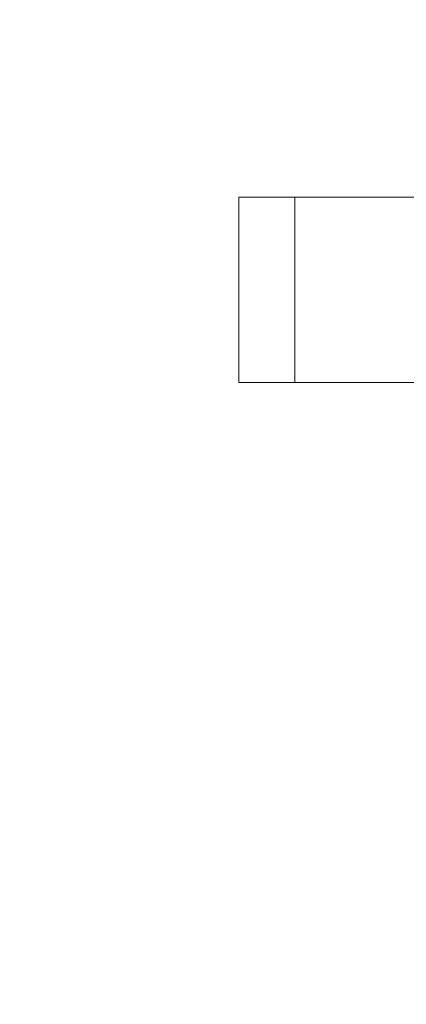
# Model space of a CAD drawing. Header units: millimetres. Extents: x -30280 to 309309, y -17460 to 4378.
# Tile 613 of 656: x 162814 to 163023, y -13698 to -13166. Entities that reach past the tile are written whole.
import ezdxf

# ---------------------------------------------------------------- set-up
doc = ezdxf.new("R2010")
doc.units = ezdxf.units.MM
doc.header["$MEASUREMENT"] = 0
doc.linetypes.add('Wipeout_Contour', pattern=[1000, 0, -1000])
doc.layers.add('P1_PLANTA PRIMERA_4_Nuevo_01 Sanitaris', color=7, linetype='Continuous')
doc.layers.add('P1_PLANTA PRIMERA_4_Nuevo_08_E_Envans secs', color=7, linetype='Continuous')
doc.layers.add('P1_PLANTA PRIMERA_4_Nuevo_01 Sanitaris_Pluma_Nº__1', color=7, linetype='Continuous', lineweight=5)

msp = doc.modelspace()

# ---------------------------------------------------------------- wipeouts: each hides what was drawn before it
at = {"color": 254, "linetype": 'Wipeout_Contour', "lineweight": 0, "ltscale": 653961.918565}
msp.add_wipeout([(162932.54, -13362.05), (162962.68, -13362.05), (162962.68, -13262.05), (162932.54, -13262.05)], dxfattribs=at).dxf.layer = 'P1_PLANTA PRIMERA_4_Nuevo_01 Sanitaris'

# ---------------------------------------------------------------- next in the draw order: wipeouts: each hides what was drawn before it
at = {"color": 254, "linetype": 'Wipeout_Contour', "lineweight": 0, "ltscale": 654024.343979}
msp.add_wipeout([(162962.68, -13362.05), (162963.86, -13362.05), (162963.86, -13262.05), (162962.68, -13262.05)], dxfattribs=at).dxf.layer = 'P1_PLANTA PRIMERA_4_Nuevo_01 Sanitaris'

# ---------------------------------------------------------------- next in the draw order: wipeouts: each hides what was drawn before it
at = {"color": 254, "linetype": 'Wipeout_Contour', "lineweight": 0, "ltscale": 654033.5488}
msp.add_wipeout([(162963.86, -13362.05), (162967.3, -13362.05), (162967.3, -13262.05), (162963.86, -13262.05)], dxfattribs=at).dxf.layer = 'P1_PLANTA PRIMERA_4_Nuevo_01 Sanitaris'

# ---------------------------------------------------------------- next in the draw order: wipeouts: each hides what was drawn before it
at = {"color": 254, "linetype": 'Wipeout_Contour', "lineweight": 0, "ltscale": 654051.50125}
msp.add_wipeout([(162967.3, -13362.05), (162972.86, -13362.05), (162972.86, -13262.05), (162967.3, -13262.05)], dxfattribs=at).dxf.layer = 'P1_PLANTA PRIMERA_4_Nuevo_01 Sanitaris'

# ---------------------------------------------------------------- next in the draw order: wipeouts: each hides what was drawn before it
at = {"color": 254, "linetype": 'Wipeout_Contour', "lineweight": 0, "ltscale": 654077.51143}
msp.add_wipeout([(162972.86, -13362.05), (162980.35, -13362.05), (162980.35, -13262.05), (162972.86, -13262.05)], dxfattribs=at).dxf.layer = 'P1_PLANTA PRIMERA_4_Nuevo_01 Sanitaris'

# ---------------------------------------------------------------- next in the draw order: wipeouts: each hides what was drawn before it
at = {"color": 254, "linetype": 'Wipeout_Contour', "lineweight": 0, "ltscale": 654110.579791}
msp.add_wipeout([(162980.35, -13362.05), (162989.45, -13362.05), (162989.45, -13262.05), (162980.35, -13262.05)], dxfattribs=at).dxf.layer = 'P1_PLANTA PRIMERA_4_Nuevo_01 Sanitaris'

# ---------------------------------------------------------------- next in the draw order: wipeouts: each hides what was drawn before it
at = {"color": 254, "linetype": 'Wipeout_Contour', "lineweight": 0, "ltscale": 654149.43554}
msp.add_wipeout([(162989.45, -13362.05), (162999.84, -13362.05), (162999.84, -13262.05), (162989.45, -13262.05)], dxfattribs=at).dxf.layer = 'P1_PLANTA PRIMERA_4_Nuevo_01 Sanitaris'

# ---------------------------------------------------------------- next in the draw order: wipeouts: each hides what was drawn before it
at = {"color": 254, "linetype": 'Wipeout_Contour', "lineweight": 0, "ltscale": 654192.585478}
msp.add_wipeout([(162999.84, -13362.05), (163011.1, -13362.05), (163011.1, -13262.05), (162999.84, -13262.05)], dxfattribs=at).dxf.layer = 'P1_PLANTA PRIMERA_4_Nuevo_01 Sanitaris'

# ---------------------------------------------------------------- next in the draw order: wipeouts: each hides what was drawn before it
at = {"color": 254, "linetype": 'Wipeout_Contour', "lineweight": 0, "ltscale": 654238.371382}
msp.add_wipeout([(163011.1, -13362.05), (163022.81, -13362.05), (163022.81, -13262.05), (163011.1, -13262.05)], dxfattribs=at).dxf.layer = 'P1_PLANTA PRIMERA_4_Nuevo_01 Sanitaris'

# ---------------------------------------------------------------- next in the draw order: wipeouts: each hides what was drawn before it
at = {"color": 254, "linetype": 'Wipeout_Contour', "lineweight": 0, "ltscale": 654285.035671}
msp.add_wipeout([(163022.81, -13362.05), (163034.51, -13362.05), (163034.51, -13262.05), (163022.81, -13262.05)], dxfattribs=at).dxf.layer = 'P1_PLANTA PRIMERA_4_Nuevo_01 Sanitaris'

# ---------------------------------------------------------------- next in the draw order: wipeouts: each hides what was drawn before it
at = {"color": 254, "linetype": 'Wipeout_Contour', "lineweight": 0, "ltscale": 37522073.14953981}
msp.add_wipeout([(163329.96, -12475.05), (161204.64, -12475.05), (161204.64, -12800.05), (161222.03, -12800.05), (161222.03, -14920.05), (161484.08, -14920.05), (161485.74, -14907.86), (161486.24, -14905.9), (161486.85, -14904.69), (161487.65, -14903.6), (161488.63, -14902.69), (161489.73, -14901.96), (161490.95, -14901.44), (161492.17, -14901.22), (161493.3, -14900.86), (161494.35, -14900.29), (161495.29, -14899.54), (161496.09, -14898.63), (161496.73, -14897.59), (161497.19, -14896.44), (161497.45, -14895.23), (161497.49, -14242.05), (161459.51, -14242.05), (161435.59, -14241.75), (161395.23, -14234.57), (161356.83, -14220.97), (161339.19, -14211.17), (161332.98, -14207.84), (161319.83, -14197.57), (161308.8, -14185.33), (161300.22, -14171.49), (161294.35, -14156.48), (161291.37, -14140.74), (161291.37, -14132.77), (161278.38, -14132.77), (161278.33, -14129.15), (161279.72, -14121.57), (161282.5, -14114.33), (161286.59, -14107.64), (161291.87, -14101.73), (161298.17, -14096.75), (161301.74, -14094.81), (161303.65, -14093.77), (161307.02, -14091.1), (161309.85, -14087.93), (161311.68, -14084.85), (161316.73, -14075.27), (161317.48, -14072.03), (161839.22, -14072.03), (161840.12, -14075.28), (161845.16, -14084.86), (161847, -14087.95), (161849.82, -14091.12), (161853.2, -14093.78), (161855.11, -14094.82), (161858.68, -14096.76), (161864.97, -14101.74), (161870.25, -14107.66), (161874.34, -14114.34), (161877.12, -14121.58), (161878.52, -14129.16), (161878.49, -14132.64), (161865.48, -14132.77), (161865.48, -14140.75), (161862.5, -14156.49), (161856.63, -14171.5), (161848.05, -14185.34), (161837.02, -14197.58), (161823.87, -14207.85), (161817.66, -14211.17), (161800.02, -14220.97), (161761.62, -14234.57), (161721.27, -14241.75), (161697.36, -14242.05), (161659.39, -14242.05), (161659.39, -14894.27), (161659.69, -14896.44), (161660.15, -14897.59), (161660.79, -14898.63), (161661.59, -14899.54), (161662.53, -14900.29), (161663.58, -14900.86), (161664.71, -14901.22), (161665.94, -14901.44), (161667.15, -14901.96), (161668.26, -14902.69), (161669.23, -14903.6), (161670.03, -14904.69), (161670.65, -14905.9), (161671.05, -14907.2), (161672.8, -14920.05), (163311.08, -14920.05), (163311.08, -14822.05), (163301.2, -14822.05), (163301.2, -14772.05), (162869.31, -14772.05), (162770.83, -14522.05), (162770.83, -14492.05), (162778.74, -14472.05), (162785.74, -14472.05), (162778.74, -14452.05), (163179.73, -14452.05), (163179.74, -14472.05), (163179.76, -14492.05), (163311.08, -14492.05), (163311.08, -14052.05), (163285.13, -14052.05), (163273.65, -14049.77), (163263.92, -14043.26), (163257.41, -14033.53), (163255.13, -14022.05), (163257.41, -14010.57), (163263.92, -14000.84), (163273.65, -13994.34), (163275.17, -13994.03), (163275.17, -13746.05), (163274.39, -13761.05), (163272.89, -13761.05), (163272.89, -13982.05), (163272.02, -13985.31), (163269.64, -13987.69), (163266.39, -13988.57), (163263.14, -13987.69), (163260.76, -13985.31), (163259.89, -13982.05), (163259.89, -13761.05), (163258.39, -13761.05), (163258.39, -13746.05), (163252.39, -13746.05), (163247.92, -13744.85), (163241.87, -13743.62), (163240.39, -13742.84), (163237.12, -13739.57), (163232.73, -13735.82), (163224.47, -13724.02), (163224.47, -13720.08), (163232.73, -13708.29), (163237.12, -13704.53), (163240.39, -13701.27), (163241.87, -13700.48), (163247.92, -13699.25), (163252.39, -13698.05), (163254.39, -13698.05), (163254.39, -13697.05), (163261.31, -13697.05), (163266.01, -13615), (163272.3, -13560.05), (163265.57, -13560.05), (163264.13, -13560.05), (163240.97, -13560.05), (163212.77, -13560.05), (163188.71, -13560.05), (163187.3, -13560.05), (163172.85, -13560.05), (163172.85, -13540.05), (163274.6, -13540.05), (163275.17, -13535.01), (163275.17, -13252.05), (163270.23, -13227.18), (163256.14, -13206.09), (163235.05, -13192), (163210.83, -13187.18), (163186.62, -13192), (163165.53, -13206.09), (163151.44, -13227.18), (163146.49, -13252.05), (163146.49, -14062.05), (163125.17, -14062.05), (163125.17, -13412.05), (163074.68, -13412.05), (163065.41, -13411.14), (163056.02, -13408.29), (163047.37, -13403.67), (163039.78, -13397.44), (163033.56, -13389.86), (163028.94, -13381.2), (163026.09, -13371.82), (163025.17, -13362.54), (162932.54, -13362.05), (162932.54, -13262.05), (163025.17, -13262.05), (163025.17, -13252.05), (163045.17, -13252.05), (163045.17, -13262.05), (163082.67, -13262.05), (163082.67, -13362.05), (163045.22, -13362.05), (163045.8, -13367.89), (163047.5, -13373.51), (163050.27, -13378.69), (163054, -13383.23), (163058.53, -13386.96), (163063.71, -13389.72), (163069.33, -13391.43), (163075.67, -13392.05), (163125.17, -13392.05), (163125.17, -13252.05), (163131.64, -13219.52), (163150.07, -13191.95), (163177.65, -13173.52), (163210.17, -13167.05), (163211.49, -13167.05), (163244.02, -13173.52), (163271.6, -13191.95), (163281.39, -13206.6), (163281.39, -12974.64), (163276.8, -12970.05), (163274.39, -12961.05), (163276.8, -12952.05), (163278.17, -12950.68), (163276.23, -12946.52), (163273.97, -12947.57), (163231.19, -12861.86), (163212.22, -12829.57), (163210.86, -12830.31), (163208, -12826.22), (163205.54, -12827.94), (163153.92, -12754.21), (163156.37, -12752.49), (163153.51, -12748.4), (163175.62, -12732.91), (163192.01, -12745.85), (163226.42, -12795), (163233.01, -12814.69), (163232.1, -12815.44), (163233.33, -12817.62), (163251.92, -12851.67), (163281.39, -12912.46), (163281.39, -12723.05), (163329.96, -12723.05)], dxfattribs=at).dxf.layer = 'P1_PLANTA PRIMERA_4_Nuevo_08_E_Envans secs'

# ---------------------------------------------------------------- next in the draw order: linework, layer by layer
at = {"layer": 'P1_PLANTA PRIMERA_4_Nuevo_01 Sanitaris_Pluma_Nº__1', "color": 7, "linetype": 'Continuous', "lineweight": 5}
for p, q in [((162932.54, -13262.05), (162962.68, -13262.05)), ((162932.54, -13362.05), (162932.54, -13262.05)), ((162962.68, -13262.05), (162963.86, -13262.05)), ((162962.68, -13362.05), (162962.68, -13262.05)), ((162963.86, -13262.05), (162967.3, -13262.05)), ((162967.3, -13262.05), (162972.86, -13262.05)), ((162972.86, -13262.05), (162980.35, -13262.05)), ((162980.35, -13262.05), (162989.45, -13262.05)), ((162989.45, -13262.05), (162999.84, -13262.05)), ((162999.84, -13262.05), (163011.1, -13262.05)), ((163011.1, -13262.05), (163022.81, -13262.05)), ((163022.81, -13262.05), (163034.51, -13262.05)), ((162932.54, -13362.05), (162962.68, -13362.05)), ((162962.68, -13362.05), (162963.86, -13362.05)), ((162963.86, -13362.05), (162967.3, -13362.05)), ((162967.3, -13362.05), (162972.86, -13362.05)), ((162972.86, -13362.05), (162980.35, -13362.05)), ((162980.35, -13362.05), (162989.45, -13362.05)), ((162989.45, -13362.05), (162999.84, -13362.05)), ((162999.84, -13362.05), (163011.1, -13362.05)), ((163011.1, -13362.05), (163022.81, -13362.05)), ((163022.81, -13362.05), (163034.51, -13362.05))]:
    msp.add_line(p, q, dxfattribs=at)

doc.saveas('drawing.dxf')
